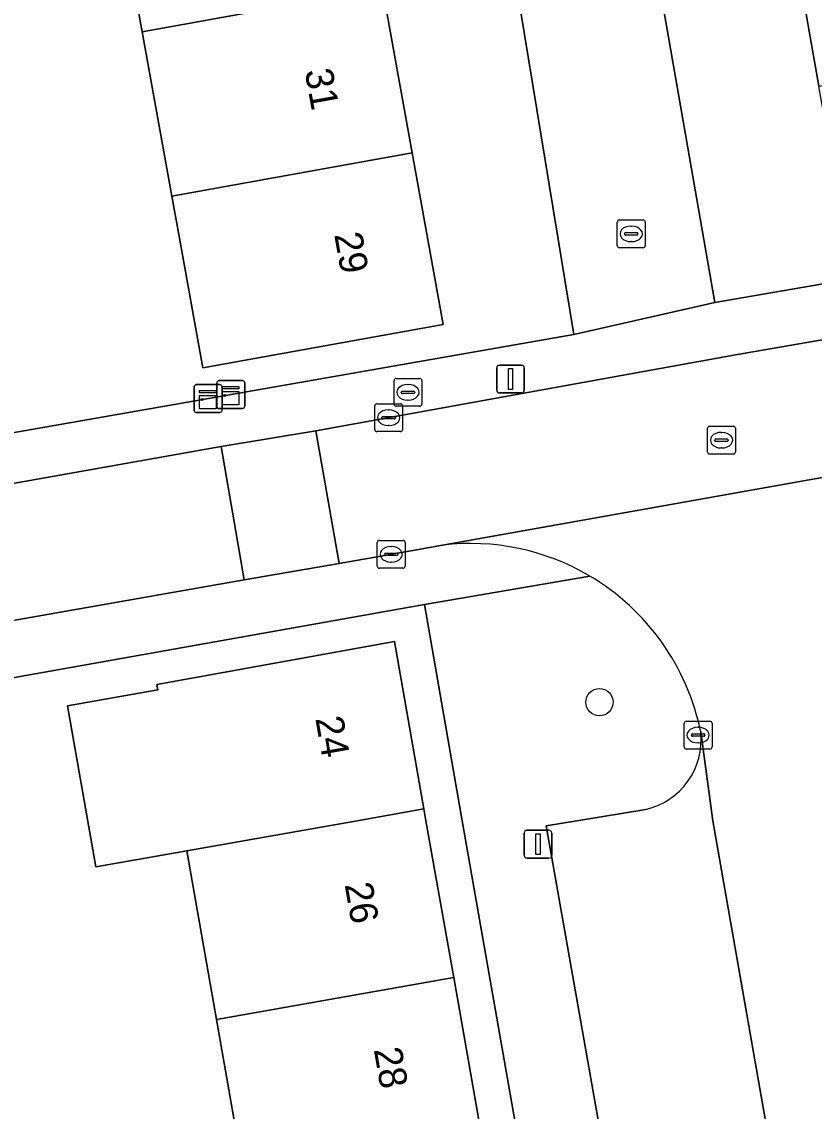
# Model space of a CAD drawing. Extents: x 162879 to 165540, y 384011 to 385181.
# Drawn here: x 164577.23 to 164605.71, y 384489.56 to 384528.71 of the extents above; entities that cross this region are included whole.
import ezdxf

# ---------------------------------------------------------------- set-up
doc = ezdxf.new("R2010")
doc.units = 0
for name, color, linetype in [('IMGEO_Boom', 7, 'Continuous'), ('IMGEO_Brandkraan', 7, 'Continuous'), ('IMGEO_Erf', 7, 'Continuous'), ('IMGEO_Kast', 7, 'Continuous'), ('IMGEO_Kolk', 7, 'Continuous'), ('IMGEO_Lichtmast', 7, 'Continuous'), ('IMGEO_Pand', 7, 'Continuous'), ('IMGEO_Pand_nummerreeks', 7, 'Continuous'), ('IMGEO_Parkeervlak_open', 7, 'Continuous'), ('IMGEO_Rijbaan_lokaal_open', 7, 'Continuous'), ('IMGEO_Rioolput', 7, 'Continuous'), ('IMGEO_Voetpad_open', 7, 'Continuous')]:
    doc.layers.add(name, color=color, linetype=linetype)

msp = doc.modelspace()

# ---------------------------------------------------------------- linework, layer by layer
at = {"layer": 'IMGEO_Boom'}
msp.add_circle((164597.993, 384504.258), 0.489, dxfattribs=at)
at = {"layer": 'IMGEO_Brandkraan'}
for p, q in [((164590.611, 384514.966), (164590.611, 384515.818)), ((164590.686, 384515.892), (164591.538, 384515.892)), ((164591.612, 384515.818), (164591.612, 384514.966)), ((164590.87, 384515.386), (164590.87, 384515.398)), ((164591.308, 384515.349), (164590.91, 384515.349)), ((164590.913, 384515.435), (164591.311, 384515.435)), ((164591.099, 384515.672), (164591.124, 384515.672)), ((164591.354, 384515.398), (164591.354, 384515.386)), ((164591.122, 384515.112), (164591.097, 384515.112)), ((164591.538, 384514.892), (164590.686, 384514.892))]:
    msp.add_line(p, q, dxfattribs=at)
for points in [[(164590.611, 384514.966), (164590.611, 384515.818)], [(164590.686, 384515.892), (164591.538, 384515.892)], [(164591.612, 384515.818), (164591.612, 384514.966)], [(164591.538, 384514.892), (164590.686, 384514.892)]]:
    msp.add_lwpolyline(points, dxfattribs=at)
for centre, radius, start, end in [((164590.688, 384515.816), 0.0765, 91.552, 178.448), ((164590.688, 384515.816), 0.0765, 91.552, 178.448), ((164591.536, 384515.816), 0.0765, 1.552, 88.448), ((164591.536, 384515.816), 0.0765, 1.552, 88.448), ((164590.91, 384515.395), 0.0403, 85.8775, 175.7526), ((164590.907, 384515.385), 0.0366, 178.938, 274.7102), ((164591.311, 384515.392), 0.043, 264.8664, 352.4533), ((164591.315, 384515.397), 0.0386, 1.7309, 96.639), ((164590.688, 384514.968), 0.0765, 181.552, 268.448), ((164590.688, 384514.968), 0.0765, 181.552, 268.448), ((164591.536, 384514.968), 0.0765, 271.552, 358.448), ((164591.536, 384514.968), 0.0765, 271.552, 358.448)]:
    msp.add_arc(centre, radius, start, end, dxfattribs=at)
for centre, major_axis, ratio, start_param, end_param in [((164591.098, 384515.392), (-0.387, 0.002), 0.722429, 4.712389, 7.853982), ((164591.123, 384515.392), (-0.39, 0.002), 0.717154, 1.570796, 4.712389)]:
    msp.add_ellipse(centre, major_axis=major_axis, ratio=ratio, start_param=start_param, end_param=end_param, dxfattribs=at)
at = {"layer": 'IMGEO_Erf'}
for points in [[(164625.78, 384535.379), (164625.195, 384538.663), (164624.816, 384540.78), (164624.438, 384542.896), (164627.136, 384543.372), (164626.291, 384548.164), (164611.333, 384545.582), (164597.844, 384543.262), (164602.136, 384518.615), (164630.635, 384523.533), (164629.766, 384528.462), (164627.088, 384527.99), (164626.711, 384530.128), (164626.334, 384532.264)], [(164605.881, 384526.394), (164604.946, 384531.728), (164604.011, 384537.062), (164603.091, 384542.315), (164602.872, 384542.28), (164602.819, 384542.595), (164611.482, 384544.025), (164611.256, 384545.398), (164614.02, 384545.854), (164615.202, 384539.024), (164616.126, 384533.687), (164617.057, 384528.292), (164617.541, 384528.375), (164617.609, 384527.979), (164618.42, 384523.247), (164618.469, 384522.959), (164607.027, 384520.972), (164606.61, 384520.964), (164606.558, 384521.28), (164606.771, 384521.315)], [(164581.555, 384528.351), (164580.493, 384534.233), (164579.408, 384540.243), (164569.635, 384538.513), (164570.771, 384532.477), (164571.878, 384526.602), (164572.752, 384521.962), (164569.904, 384521.425), (164570.135, 384520.143), (164573.147, 384520.687), (164574.234, 384514.67), (164571.059, 384514.097), (164571.211, 384512.941), (164597.072, 384517.472), (164592.941, 384542.606), (164588.047, 384541.802), (164589.132, 384535.793), (164590.194, 384529.912), (164591.261, 384524.001), (164592.374, 384517.834), (164583.735, 384516.274), (164582.847, 384521.195), (164582.622, 384522.44)]]:
    msp.add_lwpolyline(points, close=True, dxfattribs=at)
for points in [[(164599.19, 384465.098), (164593.054, 384500), (164591.709, 384507.77), (164575.08, 384504.813)], [(164585.268, 384486.921), (164584.226, 384492.86), (164583.163, 384498.917), (164579.897, 384498.339), (164578.881, 384504.132), (164582.125, 384504.701), (164582.089, 384504.9), (164590.622, 384506.44), (164591.685, 384500.424), (164591.76, 384500), (164592.755, 384494.369), (164593.805, 384488.431)]]:
    msp.add_lwpolyline(points, dxfattribs=at)
at = {"layer": 'IMGEO_Kast'}
for p, q in [((164584.319, 384515.812), (164585.16, 384515.812)), ((164585.16, 384515.812), (164584.319, 384515.812)), ((164585.244, 384515.737), (164585.244, 384514.896)), ((164585.244, 384514.896), (164585.244, 384515.737)), ((164583.429, 384514.744), (164583.429, 384515.585)), ((164583.429, 384515.585), (164583.429, 384514.744)), ((164583.504, 384515.669), (164584.345, 384515.669)), ((164584.345, 384515.669), (164583.504, 384515.669)), ((164584.244, 384514.887), (164584.244, 384515.728)), ((164584.244, 384515.728), (164584.244, 384514.887)), ((164584.429, 384515.594), (164584.429, 384514.753)), ((164584.429, 384514.753), (164584.429, 384515.594)), ((164584.354, 384514.669), (164583.513, 384514.669)), ((164583.513, 384514.669), (164584.354, 384514.669)), ((164585.169, 384514.812), (164584.328, 384514.812)), ((164584.328, 384514.812), (164585.169, 384514.812))]:
    msp.add_line(p, q, dxfattribs=at)
for points in [[(164583.624, 384515.459), (164584.224, 384515.459), (164584.224, 384515.374), (164583.624, 384515.374), (164583.624, 384515.459)], [(164584.439, 384515.602), (164585.039, 384515.602), (164585.039, 384515.517), (164584.439, 384515.517), (164584.439, 384515.602)], [(164584.439, 384515.427), (164585.039, 384515.427), (164585.039, 384514.938), (164584.439, 384514.938), (164584.439, 384515.427)], [(164583.624, 384515.284), (164584.224, 384515.284), (164584.224, 384514.795), (164583.624, 384514.795), (164583.624, 384515.284)]]:
    msp.add_lwpolyline(points, dxfattribs=at)
for centre in [(164583.708, 384515.133), (164584.523, 384515.276)]:
    msp.add_circle(centre, 0.0377, dxfattribs=at)
for centre, start, end in [((164584.322, 384515.734), 92.4484, 184.2845), ((164584.322, 384515.734), 92.4484, 184.2845), ((164585.166, 384515.734), 2.4484, 94.2845), ((164585.166, 384515.734), 2.4484, 94.2845), ((164583.507, 384515.591), 92.4484, 184.2845), ((164583.507, 384515.591), 92.4484, 184.2845), ((164584.351, 384515.591), 2.4484, 94.2845), ((164584.351, 384515.591), 2.4484, 94.2845), ((164583.507, 384514.747), 182.4484, 274.2845), ((164583.507, 384514.747), 182.4484, 274.2845), ((164584.322, 384514.89), 182.4484, 274.2845), ((164584.322, 384514.89), 182.4484, 274.2845), ((164584.351, 384514.747), 272.4484, 4.2845), ((164584.351, 384514.747), 272.4484, 4.2845), ((164585.166, 384514.89), 272.4484, 4.2845), ((164585.166, 384514.89), 272.4484, 4.2845)]:
    msp.add_arc(centre, 0.0779, start, end, dxfattribs=at)
at = {"layer": 'IMGEO_Kolk'}
for p, q in [((164598.636, 384520.66), (164598.636, 384521.512)), ((164598.711, 384521.586), (164599.563, 384521.586)), ((164599.124, 384521.366), (164599.149, 384521.366)), ((164599.637, 384521.512), (164599.637, 384520.66)), ((164598.895, 384521.08), (164598.895, 384521.092)), ((164599.333, 384521.043), (164598.935, 384521.043)), ((164598.938, 384521.129), (164599.336, 384521.129)), ((164599.379, 384521.092), (164599.379, 384521.08)), ((164599.563, 384520.586), (164598.711, 384520.586)), ((164599.147, 384520.806), (164599.122, 384520.806)), ((164589.992, 384514.979), (164590.844, 384514.979)), ((164589.917, 384514.053), (164589.917, 384514.905)), ((164590.405, 384514.759), (164590.43, 384514.759)), ((164590.918, 384514.905), (164590.918, 384514.053)), ((164590.176, 384514.473), (164590.176, 384514.485)), ((164590.614, 384514.436), (164590.216, 384514.436)), ((164590.219, 384514.522), (164590.617, 384514.522)), ((164590.428, 384514.199), (164590.403, 384514.199)), ((164590.66, 384514.485), (164590.66, 384514.473)), ((164590.844, 384513.979), (164589.992, 384513.979)), ((164590.008, 384509.147), (164590.008, 384509.999)), ((164590.083, 384510.073), (164590.935, 384510.073)), ((164591.009, 384509.999), (164591.009, 384509.147)), ((164590.267, 384509.567), (164590.267, 384509.579)), ((164590.705, 384509.53), (164590.307, 384509.53)), ((164590.31, 384509.616), (164590.708, 384509.616)), ((164590.496, 384509.853), (164590.521, 384509.853)), ((164590.751, 384509.579), (164590.751, 384509.567)), ((164590.519, 384509.293), (164590.494, 384509.293)), ((164590.935, 384509.073), (164590.083, 384509.073)), ((164601.038, 384502.65), (164601.038, 384503.502)), ((164601.113, 384503.576), (164601.965, 384503.576)), ((164601.526, 384503.356), (164601.551, 384503.356)), ((164602.039, 384503.502), (164602.039, 384502.65)), ((164601.297, 384503.07), (164601.297, 384503.082)), ((164601.735, 384503.033), (164601.337, 384503.033)), ((164601.34, 384503.119), (164601.738, 384503.119)), ((164601.781, 384503.082), (164601.781, 384503.07)), ((164601.965, 384502.576), (164601.113, 384502.576)), ((164601.549, 384502.796), (164601.524, 384502.796))]:
    msp.add_line(p, q, dxfattribs=at)
for points in [[(164598.636, 384520.66), (164598.636, 384521.512)], [(164598.711, 384521.586), (164599.563, 384521.586)], [(164599.637, 384521.512), (164599.637, 384520.66)], [(164599.563, 384520.586), (164598.711, 384520.586)], [(164589.992, 384514.979), (164590.844, 384514.979)], [(164589.917, 384514.053), (164589.917, 384514.905)], [(164590.918, 384514.905), (164590.918, 384514.053)], [(164590.844, 384513.979), (164589.992, 384513.979)], [(164590.008, 384509.147), (164590.008, 384509.999)], [(164590.083, 384510.073), (164590.935, 384510.073)], [(164591.009, 384509.999), (164591.009, 384509.147)], [(164590.935, 384509.073), (164590.083, 384509.073)], [(164601.038, 384502.65), (164601.038, 384503.502)], [(164601.113, 384503.576), (164601.965, 384503.576)], [(164602.039, 384503.502), (164602.039, 384502.65)], [(164601.965, 384502.576), (164601.113, 384502.576)]]:
    msp.add_lwpolyline(points, dxfattribs=at)
for centre, radius, start, end in [((164598.713, 384521.51), 0.0765, 91.552, 178.448), ((164598.713, 384521.51), 0.0765, 91.552, 178.448), ((164599.561, 384521.51), 0.0765, 1.552, 88.448), ((164599.561, 384521.51), 0.0765, 1.552, 88.448), ((164598.935, 384521.089), 0.0403, 85.8775, 175.7526), ((164598.932, 384521.079), 0.0366, 178.938, 274.7102), ((164599.336, 384521.086), 0.043, 264.8664, 352.4533), ((164599.34, 384521.091), 0.0386, 1.7309, 96.639), ((164598.713, 384520.662), 0.0765, 181.552, 268.448), ((164598.713, 384520.662), 0.0765, 181.552, 268.448), ((164599.561, 384520.662), 0.0765, 271.552, 358.448), ((164599.561, 384520.662), 0.0765, 271.552, 358.448), ((164589.994, 384514.903), 0.0765, 91.552, 178.448), ((164589.994, 384514.903), 0.0765, 91.552, 178.448), ((164590.842, 384514.903), 0.0765, 1.552, 88.448), ((164590.842, 384514.903), 0.0765, 1.552, 88.448), ((164590.216, 384514.482), 0.0403, 85.8775, 175.7526), ((164590.213, 384514.472), 0.0366, 178.938, 274.7102), ((164590.617, 384514.479), 0.043, 264.8664, 352.4533), ((164590.621, 384514.484), 0.0386, 1.7309, 96.639), ((164589.994, 384514.055), 0.0765, 181.552, 268.448), ((164589.994, 384514.055), 0.0765, 181.552, 268.448), ((164590.842, 384514.055), 0.0765, 271.552, 358.448), ((164590.842, 384514.055), 0.0765, 271.552, 358.448), ((164590.085, 384509.997), 0.0765, 91.552, 178.448), ((164590.085, 384509.997), 0.0765, 91.552, 178.448), ((164590.933, 384509.997), 0.0765, 1.552, 88.448), ((164590.933, 384509.997), 0.0765, 1.552, 88.448), ((164590.307, 384509.576), 0.0403, 85.8775, 175.7526), ((164590.304, 384509.566), 0.0366, 178.938, 274.7102), ((164590.708, 384509.573), 0.043, 264.8664, 352.4533), ((164590.712, 384509.578), 0.0386, 1.7309, 96.639), ((164590.085, 384509.149), 0.0765, 181.552, 268.448), ((164590.085, 384509.149), 0.0765, 181.552, 268.448), ((164590.933, 384509.149), 0.0765, 271.552, 358.448), ((164590.933, 384509.149), 0.0765, 271.552, 358.448), ((164601.115, 384503.5), 0.0765, 91.552, 178.448), ((164601.115, 384503.5), 0.0765, 91.552, 178.448), ((164601.963, 384503.5), 0.0765, 1.552, 88.448), ((164601.963, 384503.5), 0.0765, 1.552, 88.448), ((164601.337, 384503.079), 0.0403, 85.8775, 175.7526), ((164601.334, 384503.069), 0.0366, 178.938, 274.7102), ((164601.738, 384503.076), 0.043, 264.8664, 352.4533), ((164601.742, 384503.081), 0.0386, 1.7309, 96.639), ((164601.115, 384502.652), 0.0765, 181.552, 268.448), ((164601.115, 384502.652), 0.0765, 181.552, 268.448), ((164601.963, 384502.652), 0.0765, 271.552, 358.448), ((164601.963, 384502.652), 0.0765, 271.552, 358.448)]:
    msp.add_arc(centre, radius, start, end, dxfattribs=at)
for centre, major_axis, ratio, start_param, end_param in [((164599.123, 384521.086), (-0.387, 0.002), 0.722429, 4.712389, 7.853982), ((164599.148, 384521.086), (-0.39, 0.002), 0.717154, 1.570796, 4.712389), ((164590.404, 384514.479), (-0.387, 0.002), 0.722429, 4.712389, 7.853982), ((164590.429, 384514.479), (-0.39, 0.002), 0.717154, 1.570796, 4.712389), ((164590.495, 384509.573), (-0.387, 0.002), 0.722429, 4.712389, 7.853982), ((164590.52, 384509.573), (-0.39, 0.002), 0.717154, 1.570796, 4.712389), ((164601.525, 384503.076), (-0.387, 0.002), 0.722429, 4.712389, 7.853982), ((164601.55, 384503.076), (-0.39, 0.002), 0.717154, 1.570796, 4.712389)]:
    msp.add_ellipse(centre, major_axis=major_axis, ratio=ratio, start_param=start_param, end_param=end_param, dxfattribs=at)
at = {"layer": 'IMGEO_Lichtmast'}
for p, q in [((164594.301, 384515.469), (164594.301, 384516.269)), ((164594.301, 384516.269), (164594.301, 384515.469)), ((164594.401, 384516.369), (164595.191, 384516.369)), ((164595.191, 384516.369), (164594.401, 384516.369)), ((164595.291, 384516.269), (164595.291, 384515.469)), ((164595.291, 384515.469), (164595.291, 384516.269)), ((164595.191, 384515.369), (164594.401, 384515.369)), ((164594.401, 384515.369), (164595.191, 384515.369)), ((164595.288, 384498.757), (164595.288, 384499.557)), ((164595.288, 384499.557), (164595.288, 384498.757)), ((164595.388, 384499.657), (164596.178, 384499.657)), ((164596.178, 384499.657), (164595.388, 384499.657)), ((164596.278, 384499.557), (164596.278, 384498.757)), ((164596.278, 384498.757), (164596.278, 384499.557)), ((164596.178, 384498.657), (164595.388, 384498.657)), ((164595.388, 384498.657), (164596.178, 384498.657))]:
    msp.add_line(p, q, dxfattribs=at)
for points in [[(164594.721, 384516.244), (164594.871, 384516.244), (164594.871, 384515.494), (164594.721, 384515.494), (164594.721, 384516.244)], [(164595.708, 384499.532), (164595.858, 384499.532), (164595.858, 384498.782), (164595.708, 384498.782), (164595.708, 384499.532)]]:
    msp.add_lwpolyline(points, dxfattribs=at)
for centre, start, end in [((164594.401, 384516.269), 90, 180), ((164594.401, 384516.269), 90, 180), ((164595.191, 384516.269), 0, 90), ((164595.191, 384516.269), 360, 90), ((164594.401, 384515.469), 180, 270), ((164594.401, 384515.469), 180, 270), ((164595.191, 384515.469), 270, 0), ((164595.191, 384515.469), 270, 0), ((164595.388, 384499.557), 90, 180), ((164595.388, 384499.557), 90, 180), ((164596.178, 384499.557), 0, 90), ((164596.178, 384499.557), 360, 90), ((164595.388, 384498.757), 180, 270), ((164595.388, 384498.757), 180, 270), ((164596.178, 384498.757), 270, 0), ((164596.178, 384498.757), 270, 0)]:
    msp.add_arc(centre, 0.1, start, end, dxfattribs=at)
at = {"layer": 'IMGEO_Pand'}
for points in [[(164589.132, 384535.793), (164580.493, 384534.233), (164581.555, 384528.351), (164590.194, 384529.912)], [(164616.126, 384533.687), (164604.946, 384531.728), (164605.881, 384526.394), (164617.057, 384528.292)], [(164582.622, 384522.44), (164591.261, 384524.001), (164590.194, 384529.912), (164581.555, 384528.351)], [(164582.622, 384522.44), (164582.847, 384521.195), (164583.735, 384516.274), (164592.374, 384517.834), (164591.261, 384524.001)], [(164590.622, 384506.44), (164582.089, 384504.9), (164582.125, 384504.701), (164578.881, 384504.132), (164579.897, 384498.339), (164583.163, 384498.917), (164589.286, 384500), (164591.685, 384500.424)], [(164591.685, 384500.424), (164589.286, 384500), (164583.163, 384498.917), (164584.226, 384492.86), (164592.755, 384494.369), (164591.76, 384500)], [(164585.268, 384486.921), (164593.805, 384488.431), (164592.755, 384494.369), (164584.226, 384492.86)]]:
    msp.add_lwpolyline(points, close=True, dxfattribs=at)
at = {"layer": 'IMGEO_Parkeervlak_open'}
for points in [[(164607.857, 384467.046), (164602.065, 384500), (164601.632, 384503.195)], [(164599.655, 384500.406), (164597.182, 384500), (164596.074, 384499.818), (164601.697, 384468.046), (164605.544, 384468.736)]]:
    msp.add_lwpolyline(points, dxfattribs=at)
msp.add_arc((164599.079, 384502.909), 2.569, 282.9498, 6.3878, dxfattribs=at)
at = {"layer": 'IMGEO_Rijbaan_lokaal_open'}
for points in [[(164636.441, 384517.6), (164646.171, 384519.272), (164647.711, 384519.539), (164646.879, 384524.342), (164637.471, 384522.719), (164627.715, 384521.035), (164602.961, 384516.748), (164587.801, 384514.006), (164588.641, 384509.238), (164591.415, 384509.736), (164592.352, 384509.902), (164611.452, 384513.307)], [(164584.395, 384513.443), (164585.226, 384508.657), (164588.641, 384509.238), (164587.801, 384514.006)]]:
    msp.add_lwpolyline(points, close=True, dxfattribs=at)
for points in [[(164585.226, 384508.657), (164584.395, 384513.443), (164570.226, 384510.932), (164537.797, 384505.22), (164539.461, 384495.38), (164546.428, 384455.429), (164547.071, 384451.869), (164551.842, 384452.691), (164544.407, 384495.277)], [(164611.452, 384513.307), (164592.352, 384509.902)], [(164549.288, 384502.331), (164585.226, 384508.657)], [(164601.632, 384503.195), (164602.065, 384500), (164607.857, 384467.046), (164607.889, 384466.874), (164608.133, 384465.453), (164608.764, 384461.813), (164608.969, 384460.622), (164613.856, 384461.463), (164613.678, 384462.467), (164613.16, 384465.401), (164612.595, 384468.609), (164606.618, 384503.156)]]:
    msp.add_lwpolyline(points, dxfattribs=at)
for centre, radius, start, end in [((164593.359, 384501.524), 8.438, 59.4374, 96.8551), ((164593.323, 384501.496), 8.481, 11.5572, 59.3223)]:
    msp.add_arc(centre, radius, start, end, dxfattribs=at)
at = {"layer": 'IMGEO_Rioolput'}
for p, q in [((164601.956, 384514.173), (164602.808, 384514.173)), ((164601.881, 384513.247), (164601.881, 384514.099)), ((164602.369, 384513.953), (164602.394, 384513.953)), ((164602.882, 384514.099), (164602.882, 384513.247)), ((164602.14, 384513.667), (164602.14, 384513.679)), ((164602.578, 384513.63), (164602.18, 384513.63)), ((164602.183, 384513.716), (164602.581, 384513.716)), ((164602.392, 384513.393), (164602.367, 384513.393)), ((164602.624, 384513.679), (164602.624, 384513.667)), ((164602.808, 384513.173), (164601.956, 384513.173))]:
    msp.add_line(p, q, dxfattribs=at)
for points in [[(164601.956, 384514.173), (164602.808, 384514.173)], [(164601.881, 384513.247), (164601.881, 384514.099)], [(164602.882, 384514.099), (164602.882, 384513.247)], [(164602.808, 384513.173), (164601.956, 384513.173)]]:
    msp.add_lwpolyline(points, dxfattribs=at)
for centre, radius, start, end in [((164601.958, 384514.097), 0.0765, 91.552, 178.448), ((164601.958, 384514.097), 0.0765, 91.552, 178.448), ((164602.806, 384514.097), 0.0765, 1.552, 88.448), ((164602.806, 384514.097), 0.0765, 1.552, 88.448), ((164602.18, 384513.676), 0.0403, 85.8775, 175.7526), ((164602.177, 384513.666), 0.0366, 178.938, 274.7102), ((164602.581, 384513.673), 0.043, 264.8664, 352.4533), ((164602.585, 384513.678), 0.0386, 1.7309, 96.639), ((164601.958, 384513.249), 0.0765, 181.552, 268.448), ((164601.958, 384513.249), 0.0765, 181.552, 268.448), ((164602.806, 384513.249), 0.0765, 271.552, 358.448), ((164602.806, 384513.249), 0.0765, 271.552, 358.448)]:
    msp.add_arc(centre, radius, start, end, dxfattribs=at)
for centre, major_axis, ratio, start_param, end_param in [((164602.368, 384513.673), (-0.387, 0.002), 0.722429, 4.712389, 7.853982), ((164602.393, 384513.673), (-0.39, 0.002), 0.717154, 1.570796, 4.712389)]:
    msp.add_ellipse(centre, major_axis=major_axis, ratio=ratio, start_param=start_param, end_param=end_param, dxfattribs=at)
at = {"layer": 'IMGEO_Voetpad_open'}
msp.add_lwpolyline([(164597.844, 384543.262), (164592.941, 384542.606), (164597.072, 384517.472), (164602.136, 384518.615)], close=True, dxfattribs=at)
for points in [[(164627.715, 384521.035), (164627.63, 384521.527), (164630.887, 384522.089), (164630.635, 384523.533), (164602.136, 384518.615), (164597.072, 384517.472), (164571.211, 384512.941), (164571.059, 384514.097), (164570.707, 384516.046), (164569.269, 384515.796), (164527.593, 384508.541), (164524.661, 384508.046), (164524.8, 384507.277), (164525.334, 384504.321), (164519.463, 384503.261), (164519.432, 384502.83), (164519.537, 384502.131)], [(164570.226, 384510.932), (164584.395, 384513.443), (164587.801, 384514.006), (164602.961, 384516.748), (164627.715, 384521.035)], [(164592.352, 384509.902), (164591.415, 384509.736), (164588.641, 384509.238), (164585.226, 384508.657), (164549.288, 384502.331)], [(164575.08, 384504.813), (164591.709, 384507.77), (164597.65, 384508.79)], [(164597.65, 384508.79), (164591.709, 384507.77), (164593.054, 384500), (164599.19, 384465.098), (164599.408, 384463.857), (164599.468, 384463.514), (164605.339, 384464.537), (164606.25, 384464.698), (164610.574, 384439.899), (164612.478, 384440.216), (164609.437, 384457.902), (164608.969, 384460.622), (164608.764, 384461.813), (164608.279, 384461.732), (164607.66, 384465.374), (164608.133, 384465.453), (164607.889, 384466.874)], [(164605.544, 384468.736), (164601.697, 384468.046), (164596.074, 384499.818), (164597.182, 384500), (164599.655, 384500.406)]]:
    msp.add_lwpolyline(points, dxfattribs=at)
for centre, radius, start, end in [((164593.359, 384501.524), 8.438, 59.4374, 96.8551), ((164593.323, 384501.496), 8.481, 11.5572, 59.3223), ((164599.079, 384502.909), 2.569, 282.9498, 6.3878)]:
    msp.add_arc(centre, radius, start, end, dxfattribs=at)

# ---------------------------------------------------------------- texts
at = {"layer": 'IMGEO_Pand_nummerreeks'}
for s, rotation, p in [('31', 280.2335, (164587.397, 384526.942)), ('29', 280.2335, (164588.458, 384521.061)), ('24', 280.0036, (164587.779, 384503.676)), ('26', 280.0284, (164588.833, 384497.705)), ('28', 280.0284, (164589.881, 384491.779))]:
    msp.add_text(s, height=1, rotation=rotation, dxfattribs=at).set_placement(p)

doc.saveas('drawing.dxf')
